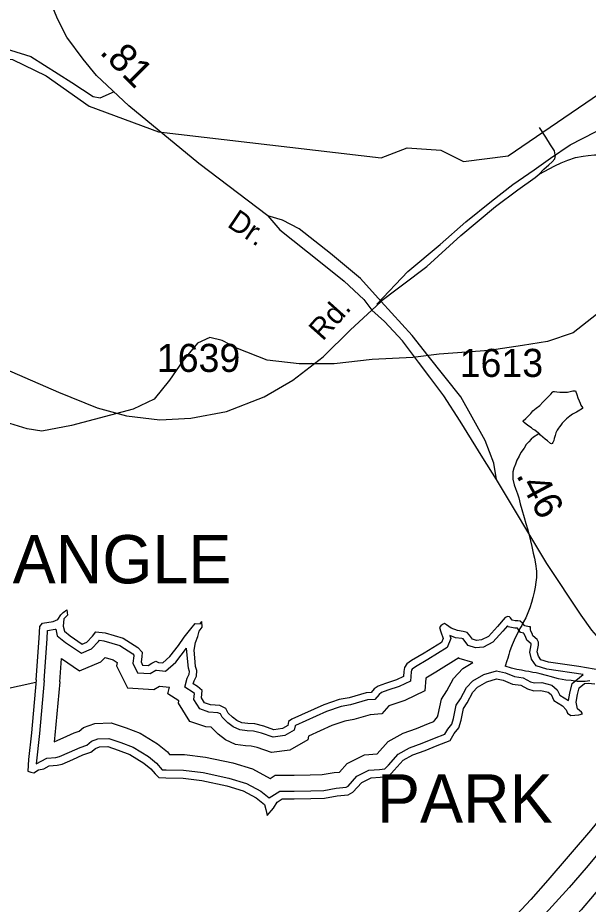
# Model space of a CAD drawing. Extents: x 2001466 to 2224147, y 644118 to 847247.
# Drawn here: x 2037499 to 2040042, y 764118 to 768067 of the extents above; entities that cross this region are included whole.
import ezdxf

# ---------------------------------------------------------------- set-up
doc = ezdxf.new("R2010")
doc.units = 0
for name, color, linetype in [('Exist Boundary Land Use Industrial Park Label', 7, 'Continuous'), ('Exist Hydrographic Buffer Line', 7, 'Continuous'), ('Exist Hydrographic Creek Single Shore', 7, 'Continuous'), ('Exist Hydrographic Lake Shore', 7, 'Continuous'), ('Exist Hydrographic Misc Water Feature', 7, 'Continuous'), ('Exist Road Non-System Type 51', 7, 'Continuous'), ('Exist Road Primary NC UnDivided 4 Lane Attributed', 7, 'Continuous'), ('Exist Road Secondary Mileage Hundredths English Label', 7, 'Continuous'), ('Exist Road Secondary Type 51 Attributed', 7, 'Continuous'), ('Exist Road Secondary Type 51 Divided Attributed', 7, 'Continuous'), ('Exist Road Secondary Type 51 Label', 7, 'Continuous'), ('Exist Road Secondary Type 51 Number Label', 7, 'Continuous'), ('Prop Road Primary Interstate Projected', 7, 'Continuous')]:
    doc.layers.add(name, color=color, linetype=linetype)

msp = doc.modelspace()

# ---------------------------------------------------------------- linework, layer by layer
at = {"layer": 'Exist Hydrographic Buffer Line'}
for points in [[(2040019, 765141.2), (2039856.7, 765164.4), (2039810.1, 765179.9), (2039789.3, 765209.7), (2039781.4, 765241.2), (2039786.9, 765274.1), (2039786.9, 765278), (2039767.3, 765294.3), (2039762, 765310.5), (2039754.3, 765323.8), (2039754.1, 765325.5), (2039739.9, 765328.6), (2039726.4, 765347.1), (2039724.6, 765348.3), (2039714.5, 765347.6), (2039684.1, 765353.3), (2039681, 765357.4), (2039660.9, 765333.7), (2039616.7, 765284.7), (2039575.3, 765263.4), (2039539.3, 765260.7), (2039506.2, 765270.6), (2039486.9, 765296), (2039483.4, 765299.8), (2039477.8, 765301.6), (2039450.6, 765305.2), (2039424.1, 765315.7), (2039429.4, 765301.1), (2039412.6, 765261.8), (2039327.2, 765208.4), (2039271.1, 765176.1), (2039256.7, 765165.4), (2039253.4, 765160.9), (2039252.6, 765152.6), (2039249.5, 765112), (2039199.2, 765087.2), (2039149, 765071.1), (2039120.6, 765060.6), (2039109.8, 765053), (2039089.8, 765030.5), (2039057.7, 765028), (2038982.6, 765005.9), (2038940.1, 764999), (2038874.8, 764976.2), (2038736.8, 764914), (2038735.7, 764913.2), (2038731.7, 764893.5), (2038689.2, 764869.2), (2038637.2, 764862.1), (2038586, 764879.8), (2038550.5, 764889.1), (2038521.3, 764890.7), (2038489.2, 764895), (2038459.3, 764908.8), (2038435.6, 764926), (2038411, 764950.6), (2038403.5, 764965.7), (2038391.4, 764971), (2038351.3, 764974.3), (2038310.5, 764987.9), (2038284.7, 765029.9), (2038287.5, 765056.6), (2038281.5, 765061.6), (2038244.5, 765085.2), (2038254.5, 765125.1), (2038263.6, 765143.3), (2038264.5, 765155.3), (2038260, 765170.2), (2038256.3, 765213.1), (2038251.5, 765258.4)], [(2037616.9, 765114.2), (2037630.1, 765300.5), (2037632.6, 765337.9), (2037666.6, 765342.9), (2037668.5, 765343.7), (2037675.3, 765314.1), (2037712.1, 765284.6), (2037783, 765236.6), (2037828.7, 765255.6), (2037859, 765288.1), (2037863.5, 765293.6), (2037882.6, 765292), (2037954.1, 765270.2), (2038011.9, 765233.7), (2038017.2, 765227.9), (2038016.9, 765223.8), (2038011.9, 765191.3), (2038033, 765149.1), (2038088.8, 765145.1), (2038114.6, 765160.6), (2038115.9, 765161.3), (2038118, 765160.4), (2038158.1, 765156.7), (2038203.2, 765196.8), (2038251.5, 765258.4)], [(2037686.3, 765108.1), (2037693.7, 765213), (2037775.1, 765157.9), (2037869.3, 765197.2), (2037888.3, 765217.5), (2037924.9, 765206.4), (2037942.1, 765195.5), (2037939.7, 765180), (2037988.5, 765082.5), (2038105.7, 765074.1), (2038131, 765089.3), (2038175.7, 765085.2)], [(2039527.7, 765194.4), (2039466.2, 765212.9), (2039464.3, 765215.3), (2039361.6, 765151.1), (2039317.6, 765125.7), (2039313.2, 765069), (2039224.3, 765025.1), (2039170.8, 765007.9), (2039153.4, 765001.5), (2039121.8, 764966), (2039069.8, 764962), (2038997.5, 764940.6), (2038956.5, 764934), (2038899.6, 764914.1), (2038794.5, 764866.7), (2038791.3, 764850.6), (2038711.1, 764804.7), (2038630.4, 764793.7), (2038566.6, 764815.8), (2038540.1, 764822.8), (2038515, 764824.1), (2038470.3, 764830.1), (2038425.3, 764850.9), (2038392, 764875.1), (2038360.7, 764906.5), (2038337.8, 764908.4), (2038266.3, 764932.2), (2038215.8, 765014.3), (2038216.8, 765023.6), (2038168.1, 765054.6), (2038175.7, 765085.2)], [(2038624.8, 764678.6), (2038646.4, 764692.5), (2038730.6, 764692.5), (2038803, 764694.1), (2038856.2, 764695.5), (2038908.7, 764704.5), (2038933.3, 764706.9), (2038967.2, 764744.7), (2039045, 764783.7), (2039101.6, 764788.2), (2039150, 764842.5), (2039216.5, 764879.4), (2039276.8, 764900.7), (2039329.8, 764922.6), (2039354, 764932), (2039357.3, 764937.7), (2039370, 764953.3), (2039372.7, 764962.9), (2039387.4, 765032), (2039411.7, 765068.5), (2039441.4, 765124.1), (2039482.2, 765168.2), (2039527.7, 765194.4)], [(2038619.4, 764591.6), (2038667, 764622.3), (2038731.4, 764622.3), (2038804.7, 764623.9), (2038863.1, 764625.4), (2038918, 764634.8), (2038962.1, 764639.1), (2038971.5, 764644.2), (2039010.6, 764687.9), (2039064.2, 764714.7), (2039110.9, 764718.5), (2039134.5, 764720.5), (2039150.8, 764737.9), (2039194.5, 764786.8), (2039245.5, 764815.2), (2039301.9, 764835.1), (2039356, 764857.4), (2039402.6, 764875.5), (2039415.4, 764897.8), (2039433.6, 764920.2), (2039440.9, 764945.9), (2039453.3, 765004.2), (2039472.1, 765032.4), (2039499, 765083), (2039526.5, 765112.6), (2039576.3, 765141.3), (2039632.1, 765157.9), (2039672.8, 765148.8), (2039713, 765131.8), (2039751.4, 765126.8), (2039784.3, 765109.4), (2039802.7, 765104.1), (2039834, 765105.6), (2039879.2, 765094.3), (2039903.4, 765073.1), (2039914.9, 765050), (2039953.9, 765025.7), (2039960.1, 765058.3), (2039969.2, 765101.3), (2040019, 765141.2)], [(2037616.9, 765114.2), (2037596, 764877.9), (2037581.5, 764743.4), (2037628.7, 764768.6), (2037669, 764772.3), (2037685.9, 764775.9), (2037730.4, 764795.2), (2037776.9, 764816.8), (2037807.6, 764826.6), (2037827.9, 764843.7), (2037856.7, 764854.2), (2037905.8, 764856.3), (2037959.2, 764837.9), (2038014.2, 764817.3), (2038081.5, 764775.8), (2038118, 764746.7), (2038143.1, 764717.3), (2038160.1, 764716.4), (2038238.2, 764714.8), (2038325, 764704.8), (2038439.8, 764680), (2038518.3, 764656.1), (2038582.3, 764622.3), (2038619.4, 764591.6)], [(2037686.3, 765108.1), (2037665.3, 764871.1), (2037662.2, 764842), (2037664.6, 764842.5), (2037701.9, 764858.7), (2037751.6, 764881.8), (2037773.2, 764888.7), (2037792.4, 764904.9), (2037842.9, 764923.3), (2037916, 764926.5), (2037982.8, 764903.4), (2038044.9, 764880.1), (2038121.7, 764832.8), (2038166.6, 764796.9), (2038176.2, 764785.7), (2038243, 764784.3), (2038336.4, 764773.5), (2038457.3, 764747.5), (2038544.9, 764720.8), (2038624.8, 764678.6)]]:
    msp.add_lwpolyline(points, dxfattribs=at)
at = {"layer": 'Exist Hydrographic Creek Single Shore'}
msp.add_lwpolyline([(2037580.5, 765105.2), (2037431.1, 765072.6), (2037122.5, 765121.7)], dxfattribs=at)
at = {"layer": 'Exist Hydrographic Lake Shore'}
for points in [[(2037581.4, 765117.4), (2037594.6, 765302.9), (2037598, 765355), (2037610.2, 765370.6), (2037657, 765377.5), (2037677.8, 765386.2), (2037691.7, 765407), (2037702.1, 765417.4), (2037717.7, 765429.6), (2037721.1, 765405.3), (2037705.5, 765389.7), (2037702.1, 765356.7), (2037707.3, 765334.2), (2037733.3, 765313.3), (2037787, 765276.9), (2037807.8, 765285.6), (2037832.1, 765311.6), (2037847.7, 765330.7), (2037889.3, 765327.2), (2037969.1, 765302.9), (2038035, 765261.3), (2038054.1, 765240.5), (2038052.3, 765219.6), (2038048.9, 765197.1), (2038055.8, 765183.2), (2038080.1, 765181.5), (2038097.4, 765191.9), (2038114.8, 765200.6), (2038126.9, 765195.3), (2038146, 765193.6), (2038177.2, 765221.4), (2038215.3, 765270), (2038241.3, 765308.1), (2038270.8, 765344.6), (2038289.9, 765368.9), (2038312.4, 765367.1), (2038319.7, 765377.5)], [(2039998.9, 765176.7), (2039864.1, 765196), (2039830.4, 765207.2), (2039819.2, 765223.3), (2039814.4, 765242.5), (2039819.2, 765271.4), (2039819.2, 765285.9), (2039814.4, 765297.1), (2039795.2, 765313.2), (2039791.7, 765323.7), (2039785.7, 765334.2), (2039784.8, 765342), (2039783.9, 765354.1), (2039778.7, 765353.2), (2039758.8, 765357.6), (2039749.2, 765370.6), (2039738, 765378.4), (2039727.6, 765381), (2039716.3, 765380.1), (2039702.4, 765382.7), (2039694.6, 765393.1), (2039690.3, 765398.4), (2039682.5, 765400.1), (2039671.2, 765395.8), (2039636.5, 765355), (2039596.7, 765310.7), (2039566.3, 765295.1), (2039542.9, 765293.4), (2039525.6, 765298.6), (2039511.7, 765316.8), (2039501.3, 765328.1), (2039484.8, 765333.3), (2039458.8, 765336.8), (2039430.2, 765348), (2039410.3, 765361.9), (2039401.6, 765368), (2039392.1, 765363.7), (2039385.1, 765357.6), (2039379.1, 765350.6), (2039384.3, 765330.7), (2039394.7, 765302.1), (2039386.9, 765283.8), (2039310.6, 765236.1), (2039253.3, 765203.2), (2039233.4, 765188.4), (2039222.1, 765172.8), (2039220.4, 765155.4), (2039218.7, 765132.9), (2039187, 765117.3), (2039138.5, 765101.6), (2039105.5, 765089.5), (2039088.2, 765077.4), (2039074.3, 765061.7), (2039051.8, 765060), (2038975.5, 765037.5), (2038932.1, 765030.5), (2038862.8, 765006.2), (2038720.2, 764942), (2038706.4, 764931.6), (2038702.9, 764914.3), (2038678.6, 764900.4), (2038640.5, 764895.2), (2038595.4, 764910.8), (2038555.5, 764921.2), (2038524.3, 764922.9), (2038498.3, 764926.4), (2038475.8, 764936.8), (2038456.7, 764950.7), (2038437.6, 764969.8), (2038427.2, 764990.6), (2038399.5, 765002.7), (2038357.8, 765006.2), (2038331.8, 765014.9), (2038318, 765037.5), (2038321.4, 765070.4), (2038300.6, 765087.8), (2038281.6, 765099.9), (2038285, 765113.8), (2038295.4, 765134.6), (2038297.2, 765158.9), (2038292, 765176.3), (2038288.5, 765216.2), (2038285, 765249.1), (2038292, 765283.8), (2038302.4, 765309.9), (2038307.6, 765334.2), (2038321.4, 765351.5), (2038319.7, 765377.5)], [(2040223.1, 765084.7), (2040226.6, 765091.7), (2040215.4, 765110.9), (2040184.9, 765136.6), (2040156.1, 765146.2), (2040101.5, 765159.1), (2039998.9, 765176.7)], [(2037581.4, 765117.4), (2037560.5, 764881.4), (2037547.7, 764762.6), (2037544.5, 764711.3), (2037557.3, 764706.5), (2037571.8, 764703.3), (2037592.6, 764716.1), (2037615.1, 764720.9), (2037639.1, 764733.8), (2037674.4, 764737), (2037696.9, 764741.8), (2037745, 764762.6), (2037789.9, 764783.5), (2037825.2, 764794.7), (2037846, 764812.4), (2037863.7, 764818.8), (2037900.6, 764820.4), (2037947.1, 764804.4), (2037998.4, 764785.1), (2038061, 764746.6), (2038093.1, 764720.9), (2038112.3, 764698.4), (2038128.3, 764682.4), (2038158.8, 764680.8), (2038235.8, 764679.2), (2038319.2, 764669.6), (2038430.8, 764645.5), (2038504.6, 764623), (2038562.4, 764592.5), (2038599.3, 764562), (2038605, 764539.5), (2038611.4, 764513.9)], [(2038611.4, 764513.9), (2038638.7, 764546), (2038654.8, 764573.3), (2038677.2, 764587.7), (2038731.7, 764587.7), (2038805.5, 764589.3), (2038866.5, 764590.9), (2038922.6, 764600.5), (2038972.3, 764605.4), (2038993.2, 764616.6), (2039032, 764659.9), (2039073.7, 764680.8), (2039113.8, 764684), (2039150.7, 764687.2), (2039176.4, 764714.5), (2039216.5, 764759.4), (2039259.8, 764783.5), (2039314.3, 764802.8), (2039368.8, 764825.2), (2039426.6, 764847.7), (2039444.1, 764878.2), (2039464.9, 764903.9), (2039474.5, 764937.6), (2039485.8, 764990.6), (2039501.8, 765014.6), (2039527.5, 765062.8), (2039548.3, 765085.3), (2039590, 765109.3), (2039633.3, 765122.2), (2039662.2, 765115.8), (2039703.9, 765098.1), (2039740.8, 765093.3), (2039771.3, 765077.2), (2039798.5, 765069.2), (2039830.6, 765070.8), (2039862.7, 765062.8), (2039875.5, 765051.6), (2039888.4, 765025.9), (2039926.8, 765001.8), (2039942.9, 764984.1), (2039949.3, 764969.7), (2039963.7, 764958.5), (2039998.9, 764961.7), (2040016.5, 764966.5), (2040011.7, 764972.9), (2039994.1, 764989), (2039987.6, 765017.8), (2039994.1, 765051.6), (2040000.5, 765082), (2040024.5, 765101.3), (2040040.6, 765102.9), (2040071, 765099.7)]]:
    msp.add_lwpolyline(points, dxfattribs=at)
at = {"layer": 'Exist Hydrographic Misc Water Feature'}
for points in [[(2037119, 767920.5), (2037242.1, 767881.8), (2037476.2, 767880.3), (2037626.1, 767808.3), (2037818.1, 767673.2), (2038126, 767558.6), (2039118.1, 767443.2), (2039235.2, 767486.7), (2039385.1, 767477.1), (2039485.1, 767425.8), (2039684, 767451.3), (2040278.1, 767856.6)], [(2039823.3, 766214.1), (2039819.2, 766216), (2039803.2, 766230), (2039795.2, 766234), (2039789.2, 766240), (2039777.3, 766248), (2039771.2, 766252), (2039765.2, 766256), (2039755.2, 766263.9), (2039751.3, 766267.9), (2039751.3, 766271.9), (2039763.2, 766281.9), (2039773.2, 766291.9), (2039785.1, 766303.9), (2039795.2, 766316), (2039809.1, 766328), (2039825.1, 766340), (2039839.1, 766354.1), (2039853, 766368.1), (2039866.9, 766382.1), (2039874.9, 766390.2), (2039882.9, 766398.2), (2039885, 766402.2), (2039890.9, 766402.2), (2039901, 766400.2), (2039914.9, 766398.2), (2039930.9, 766398.2), (2039949, 766398.3), (2039961.1, 766402.3), (2039973, 766404.4), (2039981, 766404.4), (2039984.8, 766404.4), (2039991, 766388.3), (2039995.1, 766374.3), (2040001, 766360.3), (2040004.9, 766350.4), (2040009, 766340.4), (2040015.2, 766330.4), (2040015.2, 766326.4), (2039997.2, 766314.3), (2039989.2, 766310.3), (2039971.1, 766300.3), (2039959.2, 766292.2), (2039945.1, 766280.3), (2039933.2, 766268.3), (2039925.2, 766260.2), (2039919.2, 766252.2), (2039913.3, 766244.2), (2039909.2, 766238.2), (2039903.2, 766230.2), (2039897.3, 766218.2), (2039893.4, 766206.2), (2039889.3, 766192.2), (2039887.4, 766184.1), (2039885.4, 766178.1), (2039883.3, 766174.1), (2039881.3, 766170.1), (2039877.4, 766168.1), (2039873.3, 766170.1), (2039859.4, 766182.1), (2039849.3, 766190.1), (2039839.5, 766198.1), (2039829.4, 766208.1), (2039823.3, 766214.1)], [(2039823.3, 766214.1), (2039817.3, 766210), (2039797.4, 766198), (2039787.4, 766190), (2039777.3, 766178), (2039765.4, 766165.9), (2039755.4, 766149.9), (2039741.5, 766129.9), (2039733.5, 766113.9), (2039723.6, 766095.9), (2039717.7, 766077.9), (2039709.7, 766059.9), (2039705.6, 766043.8), (2039705.6, 766027.8), (2039705.8, 766011.8), (2039711.7, 765985.9), (2039717.7, 765969.9), (2039725.9, 765945.9), (2039731.8, 765927.9), (2039738, 765902), (2039746, 765875.9), (2039756, 765840), (2039764, 765814), (2039770.2, 765790), (2039776.1, 765768), (2039784.3, 765736), (2039790.3, 765712.1), (2039796.2, 765682.1), (2039802.4, 765660.1), (2039806.5, 765634.1), (2039810.3, 765602.1), (2039810.6, 765574.1), (2039808.5, 765552.1), (2039804.6, 765530.1), (2039800.7, 765508.1), (2039794.6, 765484.1), (2039788.8, 765462.1), (2039780.8, 765438.1), (2039772.8, 765416.1), (2039768.7, 765408.1), (2039763, 765394), (2039752.9, 765376), (2039744.9, 765360), (2039736.9, 765346), (2039728.9, 765330), (2039720.9, 765313.9), (2039711.1, 765294), (2039703.1, 765274), (2039697.2, 765258), (2039691.2, 765242), (2039687.1, 765230), (2039683.2, 765213.9), (2039679.3, 765201.9), (2039671.3, 765177.9)], [(2040049.2, 765112.6), (2040027.3, 765110.6), (2040005.4, 765110.5), (2039991.4, 765110.5), (2039965.4, 765114.5), (2039941.4, 765116.4), (2039925.4, 765118.4), (2039909.2, 765122.3), (2039893.2, 765126.3), (2039877.2, 765130.3), (2039855.3, 765136.3), (2039827.4, 765144.2), (2039809.3, 765148.2), (2039795.2, 765150.2), (2039777.3, 765154.1), (2039761.3, 765156.1), (2039743.3, 765160), (2039723.2, 765164), (2039699.2, 765169.9), (2039671.3, 765177.9)]]:
    msp.add_lwpolyline(points, dxfattribs=at)
at = {"layer": 'Exist Road Non-System Type 51'}
msp.add_line((2038810, 766529.2), (2038809.6, 766529), dxfattribs=at)
for points in [[(2036373.3, 767932.1), (2036560.2, 767957.3), (2036812, 767988.8), (2036948.5, 767999.3), (2037284.2, 767978.3), (2037557.1, 767894.3), (2037740.7, 767778.8), (2037835.1, 767715.8), (2037866.6, 767710.5), (2037930.9, 767738.7)], [(2040752.9, 767336.3), (2040701.3, 767279.9), (2040540.4, 767116.5), (2040363.4, 766960.3), (2040078.6, 766744.5), (2039974, 766663.1), (2039859.7, 766624.5), (2039748.7, 766606.8), (2039600.6, 766584.2), (2039376.9, 766568.1), (2039259.5, 766553.6)], [(2039259.5, 766553.6), (2039078.4, 766544.4), (2038909.4, 766525.1), (2038753.3, 766525.1), (2038610.1, 766541.2), (2038478.1, 766592.7), (2038410.6, 766628.9), (2038355.8, 766641.8), (2038301.1, 766617.7), (2038235.2, 766538.7), (2038175.6, 766451.8), (2038108, 766368), (2038013.1, 766322.9), (2037739.5, 766250.5), (2037607.5, 766225.5), (2037541.6, 766235.2), (2037425.7, 766270.6)]]:
    msp.add_lwpolyline(points, dxfattribs=at)
at = {"layer": 'Exist Road Primary NC UnDivided 4 Lane Attributed'}
for points in [[(2040564.2, 764915.3), (2040447.9, 764776.5), (2040390.7, 764708.7), (2040280.7, 764578.4), (2040250.7, 764541.7), (2040032.2, 764280), (2039955.9, 764192.9), (2039835.1, 764059), (2039794.9, 764019.5), (2039715.1, 763944.6), (2039659, 763896.3), (2039631.9, 763870.7), (2039505.6, 763770.6), (2039426.2, 763714.5), (2039296.6, 763629.2), (2039181, 763560.3), (2039109.7, 763521.8), (2039044.4, 763490.2), (2038889.1, 763420.1), (2038718.6, 763355.9), (2038257.3, 763205.6), (2038219.2, 763193.8)], [(2040650.8, 764852.8), (2040555.3, 764741.4), (2040365.5, 764514.8), (2040223.1, 764344.2), (2040116.3, 764220.4), (2040067.2, 764160.8), (2040009.4, 764093), (2039932.4, 764008.9)]]:
    msp.add_lwpolyline(points, dxfattribs=at)
at = {"layer": 'Exist Road Secondary Type 51 Attributed'}
for points in [[(2038613.1, 767184.7), (2038306.8, 767416.8), (2037994.6, 767674.5), (2037849.9, 767809.2), (2037790.9, 767882.6), (2037718.9, 767980.5), (2037675.9, 768061.8), (2037595.5, 768263.1), (2037553.6, 768511.1), (2037544.9, 768658.6), (2037556.9, 768739.8), (2037606.7, 768972.5), (2037706.5, 769204.4), (2037910.9, 769598.9), (2038040.4, 769894.7), (2038219.9, 770268.6)], [(2039118.1, 766802.3), (2039026.7, 766905.4), (2038893.6, 767017.2), (2038753.5, 767126.9), (2038679, 767164.9), (2038613.1, 767184.7)], [(2039077.4, 766764.4), (2039118.1, 766802.3)], [(2035526.6, 766559.8), (2035624.3, 766537.9), (2035712.8, 766524.1), (2035782.9, 766519.5), (2035903.5, 766520.7), (2036004.6, 766534.5), (2036401.1, 766642.6), (2036560.8, 766681.6), (2036692.4, 766698.9), (2036883.2, 766694.3), (2037033.7, 766665.5), (2037171.6, 766620.7), (2037681.2, 766399.4), (2037853.7, 766328.7), (2037983.5, 766293), (2038131.9, 766275.8), (2038270, 766283.1), (2038429.9, 766312.2), (2038597.2, 766378.1), (2038724.7, 766451.7), (2038860.4, 766556.3), (2038982.4, 766675.9), (2039077.4, 766764.4)]]:
    msp.add_lwpolyline(points, dxfattribs=at)
at = {"layer": 'Exist Road Secondary Type 51 Divided Attributed'}
for points in [[(2038613.1, 767184.7), (2038667.3, 767122.5), (2038847.9, 766978.5), (2038953.5, 766892.9), (2039042, 766811), (2039077.4, 766764.4)], [(2040564.2, 764915.3), (2040376.6, 765050.8), (2040303.7, 765106.2), (2040259.3, 765140.3), (2040140.2, 765244), (2040058, 765338.6), (2040009.4, 765405.4), (2039856.5, 765636.5), (2039632.8, 766010.1), (2039620.4, 766083.4), (2039582.4, 766183.6), (2039474.2, 766377.4), (2039327.6, 766560.9), (2039256.3, 766651.6), (2039118.1, 766802.3)], [(2039632.8, 766010.1), (2039571.4, 766106.1), (2039471.3, 766269.2), (2039398.5, 766383.2), (2039334.9, 766465.9), (2039285.5, 766532.4), (2039213.1, 766627.5), (2039133.1, 766713), (2039077.4, 766764.4)]]:
    msp.add_lwpolyline(points, dxfattribs=at)
at = {"layer": 'Prop Road Primary Interstate Projected'}
for points in [[(2039099.4, 766790.9), (2039237.4, 766936.6), (2039381, 767056.7), (2039496.6, 767157.1), (2039609.7, 767250.2), (2039704.8, 767323.6), (2039799.9, 767389.9), (2039873.4, 767441.7), (2039961.3, 767500.7), (2040073.2, 767558.8), (2040119.1, 767577.4), (2040162.5, 767586.1), (2040205.9, 767589.8), (2040249.2, 767591.1), (2040309.6, 767588.6), (2040364.9, 767580.2), (2040414.1, 767570.6), (2040448.9, 767557.4)], [(2039894.2, 767455.5), (2039890.4, 767473.6), (2039873.8, 767500.8), (2039852.7, 767534), (2039824, 767578.5)], [(2039822.5, 767369.6), (2039892.7, 767407.3), (2039921.4, 767420.1), (2039950, 767432.2), (2039984.8, 767443.5), (2040019.5, 767450.3), (2040041.1, 767453.7), (2040069.1, 767456), (2040092.9, 767456), (2040121.4, 767454.6), (2040148, 767452.8), (2040194.2, 767441.3), (2040235.1, 767426.8), (2040275.4, 767407.3), (2040309.4, 767385.9), (2040335.9, 767365.1), (2040353.5, 767349.4), (2040385.9, 767314.8), (2040406.9, 767286), (2040425.2, 767259), (2040442.6, 767224.2), (2040463.4, 767165.5), (2040471.7, 767127.4), (2040474.5, 767095.6)], [(2039822.5, 767369.6), (2039843.6, 767392.2), (2039866.3, 767411), (2039881.4, 767424.6), (2039891.9, 767438.9), (2039895, 767452.5), (2039894.2, 767455.5)], [(2039099.4, 766790.9), (2039322.1, 766959.2), (2039473.3, 767096.4), (2039627.5, 767225.8), (2039728.4, 767300), (2039804.5, 767355.2), (2039822.5, 767369.6)], [(2040138.8, 764554.9), (2040052.1, 764447), (2039861.2, 764224.8), (2039785.7, 764139.3), (2039723.7, 764072.9), (2039694.6, 764040.9), (2039634.8, 763982.4), (2039544.2, 763899.3), (2039452, 763821.1), (2039385.3, 763770.1), (2039337.9, 763734), (2039277.1, 763690.1), (2039246.4, 763669.1), (2039139.8, 763599.5), (2039041, 763543.7), (2038963.1, 763500.7), (2038776.3, 763413.3), (2038725.9, 763392.5), (2038595.3, 763343.5), (2038497.8, 763305.7), (2038341, 763246.1), (2038219.2, 763193.8)]]:
    msp.add_lwpolyline(points, dxfattribs=at)

# ---------------------------------------------------------------- texts
at = {"layer": 'Exist Boundary Land Use Industrial Park Label'}
for s, p in [('TRIANGLE', (2037013.7, 765547.3)), ('PARK', (2039100.1, 764481.6))]:
    msp.add_text(s, height=215, dxfattribs=at).set_placement(p)
at = {"layer": 'Exist Road Secondary Mileage Hundredths English Label'}
for s, rotation, p in [('.81', 314.9882, (2037860.2, 767910.5)), ('.46', 298.0607, (2039718.5, 766029.6))]:
    msp.add_text(s, height=125, rotation=rotation, dxfattribs=at).set_placement(p)
at = {"layer": 'Exist Road Secondary Type 51 Label'}
for s, rotation, p in [('Dr.', 326.2035, (2038428.4, 767139)), ('Rd.', 48.2335, (2038858.5, 766623.4))]:
    msp.add_text(s, height=95, rotation=rotation, dxfattribs=at).set_placement(p)
at = {"layer": 'Exist Road Secondary Type 51 Number Label'}
for s, p in [('1639', (2038119.3, 766489)), ('1613', (2039468.7, 766466.8))]:
    msp.add_text(s, height=125, dxfattribs=at).set_placement(p)

doc.saveas('drawing.dxf')
